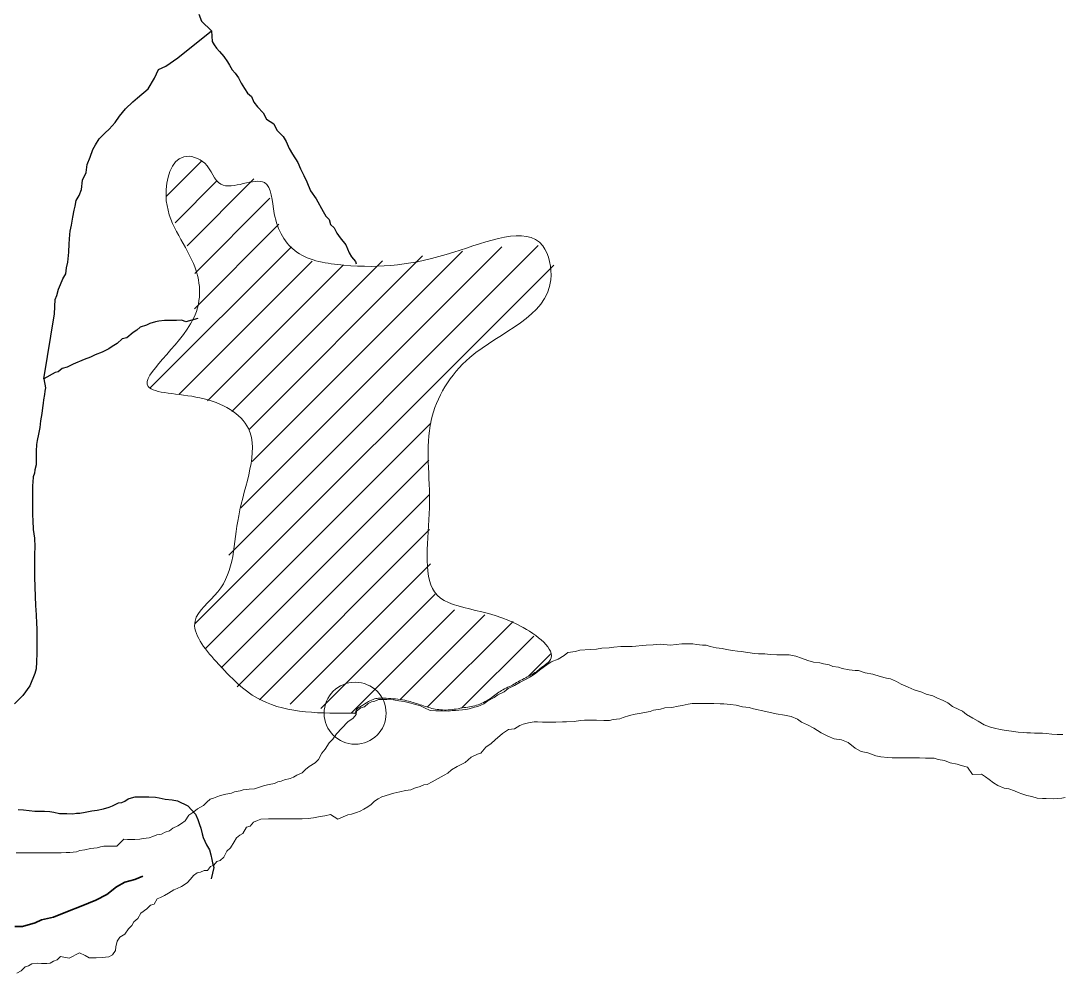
# Model space of a CAD drawing. Extents: x 553962 to 842807, y 8883888 to 9032388.
# Drawn here: x 590393 to 591652, y 8906823 to 8907974 of the extents above; entities that cross this region are included whole.
import ezdxf

# ---------------------------------------------------------------- set-up
doc = ezdxf.new("R2010")
doc.units = 0
doc.header["$LTSCALE"] = 150
doc.header["$PDMODE"] = 32
doc.header["$PDSIZE"] = 75
doc.linetypes.add('LONG_DASH_SHORT_DASH', pattern=[9.9, 6, -1.2, 1.5, -1.2])
doc.layers.add('6', color=7, linetype='Continuous', lineweight=13)

msp = doc.modelspace()

# ---------------------------------------------------------------- linework, layer by layer
at = {"layer": '6'}
for p, q in [((590568.8, 8907761.6), (590612, 8907804.8)), ((590579.7, 8907730.1), (590630.7, 8907781)), ((590594.4, 8907702.3), (590675, 8907783)), ((590603.4, 8907668.8), (590694.3, 8907759.8)), ((590603, 8907626), (590705.2, 8907728.3)), ((590549.6, 8907530.2), (590720.3, 8907701)), ((590644.6, 8907328.2), (591018.8, 8907702.4)), ((590659.3, 8907385.3), (590974.9, 8907701)), ((590668.8, 8907479.8), (590878.9, 8907689.9)), ((590673, 8907441.5), (590927.1, 8907695.6)), ((590584.7, 8907522.9), (590745.4, 8907683.6)), ((590604.1, 8907245.3), (591037.7, 8907678.9)), ((590618.9, 8907514.7), (590782.9, 8907678.7)), ((590648.3, 8907501.7), (590830.6, 8907683.9)), ((590616.9, 8907215.7), (590888.8, 8907487.7)), ((590635.4, 8907191.8), (590886.4, 8907442.8)), ((590654.9, 8907168.9), (590887.1, 8907401)), ((590681.6, 8907153.2), (590887.4, 8907358.9)), ((590718.7, 8907147.8), (590888.6, 8907317.7)), ((590756, 8907142.6), (590894.2, 8907280.8)), ((590793.2, 8907137.5), (590917.5, 8907261.8)), ((590851.8, 8907153.6), (590954.1, 8907256)), ((590885.1, 8907144.5), (590988.6, 8907248)), ((590926.2, 8907143.2), (591013.4, 8907230.3)), ((591007.1, 8907181.7), (591034, 8907208.6))]:
    msp.add_line(p, q, dxfattribs=at)
at = {"layer": '6', "lineweight": 25}
msp.add_line((590420.9, 8907541.4), (590434, 8907619.9), dxfattribs=at)
for points in [[(590608.3, 8907982.3), (590611.8, 8907973.8), (590623.7, 8907962.2)], [(590547.1, 8907892.1), (590554.7, 8907905), (590559.8, 8907915.5), (590568.4, 8907919.5), (590582.9, 8907929.4), (590623.7, 8907962.2)], [(590623.7, 8907962.2), (590624.6, 8907949.1), (590627.1, 8907945.1), (590629.6, 8907941.1), (590633.5, 8907937.1), (590638.5, 8907931), (590642.9, 8907924.5), (590645.4, 8907920.5), (590648.9, 8907914.9), (590652.3, 8907910.9), (590656.3, 8907905.4), (590659.7, 8907898.8), (590663.7, 8907892.3), (590667.2, 8907886.8), (590672.1, 8907882.7), (590675.1, 8907875.7), (590679.5, 8907870.2), (590686, 8907863.1), (590690.4, 8907855.1), (590698.9, 8907849.5), (590702.8, 8907842), (590710.3, 8907834.4), (590714.2, 8907828.4), (590717.7, 8907819.8), (590721.6, 8907812.8), (590728, 8907802.7), (590731.5, 8907795.2), (590735.4, 8907787.2), (590738.9, 8907779.6), (590743.3, 8907768.6), (590750.2, 8907759)], [(590434, 8907619.9), (590434.7, 8907637.4), (590436.7, 8907641.9), (590438.8, 8907649.9), (590441.3, 8907655.4), (590443.8, 8907662.4), (590447.4, 8907668.4), (590448.5, 8907675.4), (590450, 8907682.4), (590450.5, 8907686.4), (590451.1, 8907694.4), (590451.7, 8907704.4), (590452.3, 8907715.9), (590452.8, 8907719.9), (590454.3, 8907726.9), (590455.9, 8907736.9), (590457.5, 8907745.4), (590459, 8907749.9), (590460.1, 8907756.9), (590463.6, 8907762.9), (590466.7, 8907770.4), (590467.8, 8907781.4), (590472.3, 8907790.9), (590473.4, 8907800.4), (590477, 8907809.4), (590480.1, 8907818.4), (590483.6, 8907824.4), (590487.7, 8907831.4), (590495.2, 8907838.8), (590499.8, 8907843.3), (590507.3, 8907851.3), (590512.4, 8907858.8), (590519.9, 8907867.7), (590528.5, 8907876.2), (590534.1, 8907881.1), (590547.1, 8907892.1)], [(590750.2, 8907759), (590758.6, 8907743.5), (590762.1, 8907737.9), (590766, 8907733.9), (590767.5, 8907727.9), (590772, 8907723.8), (590775.4, 8907717.3), (590779.4, 8907711.8), (590786.3, 8907703.2), (590790.2, 8907693.7), (590793.2, 8907688.7), (590797.7, 8907683.1), (590798.7, 8907680.2)], [(590607.1, 8907614.3), (590592.5, 8907610.4), (590588, 8907612.4), (590581.5, 8907611.9), (590574, 8907612), (590567, 8907612), (590560, 8907611.1), (590556, 8907610.1), (590549, 8907608.2), (590545, 8907606.2), (590537.4, 8907603.7), (590533.4, 8907600.2), (590528.9, 8907597.3), (590521.3, 8907590.8), (590515.8, 8907589.8), (590509.8, 8907583.9), (590503.8, 8907580.4), (590499.7, 8907577.4), (590491.7, 8907573.5), (590483.2, 8907570.5), (590477.6, 8907567.6), (590469.6, 8907564.6), (590456.6, 8907559.2), (590449, 8907555.2), (590443, 8907553.8), (590438.5, 8907549.8), (590434.5, 8907548.8), (590420.9, 8907541.4)], [(590420.9, 8907541.4), (590422.8, 8907530.4), (590422.3, 8907526.4), (590421.8, 8907522.4), (590420.7, 8907515.9), (590420.2, 8907511.9), (590419.2, 8907506.4), (590418.6, 8907499.4), (590417, 8907490.4), (590416, 8907482.3), (590414.4, 8907474.3), (590412.8, 8907466.8), (590412.3, 8907461.8), (590411.8, 8907453.8), (590411.7, 8907444.8), (590411.6, 8907437.3), (590410.1, 8907431.3), (590409.6, 8907427.3), (590408, 8907422.8), (590407.5, 8907416.3), (590407.4, 8907412.3), (590407.4, 8907408.3), (590407.3, 8907400.8), (590407.3, 8907393.3), (590407.2, 8907387.3), (590407.2, 8907380.8), (590407.2, 8907376.3), (590407.6, 8907369.8), (590408, 8907359.2), (590409.5, 8907348.7), (590409.9, 8907338.2), (590409.8, 8907329.2), (590409.7, 8907320.7), (590409.7, 8907312.2), (590409.6, 8907301.6), (590410, 8907289.6), (590410.4, 8907278.1), (590410.8, 8907267.1), (590411.8, 8907256.1), (590412.2, 8907245.5), (590412.6, 8907239.5), (590412.6, 8907230.5), (590412.5, 8907221), (590412.4, 8907209.5), (590412.3, 8907199), (590411.8, 8907190.5), (590410.2, 8907185), (590404.1, 8907170), (590395.5, 8907158.5)], [(590395.5, 8907158.5), (590385.4, 8907148.1)], [(590389.9, 8907020.4), (590396.5, 8907020.3), (590403.4, 8907019.3), (590409.9, 8907018.7), (590413.9, 8907018.7), (590417.9, 8907018.7), (590421.9, 8907018.7), (590428.4, 8907018.1), (590432.9, 8907017.1), (590439.9, 8907015.5), (590444.4, 8907015.5), (590448.9, 8907015.5), (590455.9, 8907015.4), (590460.4, 8907015.9), (590464.4, 8907015.9), (590471, 8907017.3), (590479, 8907018.8), (590485.5, 8907019.7), (590493, 8907021.2), (590500, 8907023.2), (590504, 8907025.1), (590511.1, 8907028.6), (590515.1, 8907029.1), (590519.1, 8907030.5), (590523.1, 8907033.5), (590527.1, 8907034.5), (590531.6, 8907036), (590537.6, 8907035.9), (590544.1, 8907035.9), (590548.1, 8907035.8), (590556.1, 8907035.3), (590560.6, 8907034.8), (590567.6, 8907033.2), (590576.1, 8907032.2), (590582.6, 8907031.1), (590595.1, 8907025)], [(590595.1, 8907025), (590604.5, 8907014.9), (590607, 8907008.4), (590609.4, 8907002.4), (590610.9, 8906997.9), (590612.3, 8906990.9), (590613.8, 8906986.8), (590615.8, 8906982.3), (590617.7, 8906977.8), (590621.2, 8906971.8), (590623.1, 8906965.8), (590624.1, 8906960.2), (590625.1, 8906956.2), (590626.5, 8906950.2), (590623.4, 8906936.7)]]:
    msp.add_lwpolyline(points, dxfattribs=at)
at = {"layer": '6'}
for points in [[(590669.2, 8907045.1), (590675.8, 8907045.5), (590687.8, 8907049.4), (590693.3, 8907050.9), (590699.8, 8907051.9), (590703.8, 8907053.8), (590707.8, 8907054.8), (590711.9, 8907056.3), (590718.9, 8907058.2), (590722.9, 8907059.7), (590726.9, 8907062.2), (590733.4, 8907064.7), (590737.5, 8907068.7), (590742, 8907072.6), (590749, 8907077.1), (590753.1, 8907081.1), (590757.1, 8907088.5), (590761.2, 8907093.5), (590766.2, 8907101), (590770.3, 8907105.5), (590774.8, 8907112), (590781.4, 8907118.9), (590788.4, 8907126.4), (590795, 8907130.8), (590798.5, 8907135.3), (590799, 8907139.3), (590804.1, 8907143.3), (590808.6, 8907144.8), (590813.1, 8907148.8), (590817.1, 8907150.7), (590821.1, 8907151.7), (590825.7, 8907153.7), (590831.7, 8907153.6), (590835.7, 8907153.6), (590843.7, 8907153.1), (590850.2, 8907152), (590856.6, 8907151), (590863.1, 8907149.4), (590869.1, 8907147.9), (590876.6, 8907145.8), (590881.1, 8907143.3), (590888.1, 8907140.2), (590895.1, 8907139.7), (590899.1, 8907139.7), (590903.1, 8907139.7), (590910.6, 8907139.6), (590914.6, 8907140.1), (590918.6, 8907140.1), (590922.6, 8907140.5), (590927.1, 8907141), (590931.1, 8907141.5), (590935.1, 8907142.4), (590941.6, 8907144.4), (590945.6, 8907144.9), (590953.2, 8907148.3), (590957.7, 8907151.8), (590965.7, 8907155.8), (590969.8, 8907159.2), (590977.8, 8907162.7), (590982.3, 8907166.7), (590990.3, 8907170.6), (590996.9, 8907174.6), (591004.4, 8907178), (591009.4, 8907181), (591016, 8907185.5), (591020.5, 8907188.9), (591029.1, 8907195.4), (591034.6, 8907198.9), (591043.1, 8907202.3), (591050.2, 8907206.8), (591054.7, 8907210.2), (591063.7, 8907211.7), (591069.2, 8907213.2), (591081.7, 8907214.1), (591089.2, 8907214.5), (591095.7, 8907215.5), (591104.7, 8907215.9), (591110.2, 8907216.9), (591118.8, 8907217.8), (591122.8, 8907217.8), (591132.3, 8907217.8), (591136.8, 8907218.2), (591144.3, 8907218.7), (591149.3, 8907219.1), (591157.8, 8907219.6), (591166.8, 8907220.5), (591178.8, 8907219.4), (591192.3, 8907220.9), (591196.3, 8907220.8), (591200.8, 8907220.8), (591205.8, 8907220.8), (591210.3, 8907220.2), (591217.3, 8907219.2), (591221.8, 8907219.2), (591226.8, 8907217.6), (591233.8, 8907216.1), (591241.3, 8907215), (591246.3, 8907214), (591253.8, 8907212.9), (591259.8, 8907211.9), (591264.3, 8907211.4)], [(591264.3, 8907211.4), (591272.3, 8907210.3), (591280.3, 8907209.3), (591285.3, 8907208.7), (591292.8, 8907208.7), (591299.3, 8907208.1), (591307.3, 8907207.6), (591313.8, 8907207.5), (591318.3, 8907207.5), (591322.3, 8907207.5), (591330.3, 8907205.9), (591337.2, 8907203.4), (591344.7, 8907200.8), (591351.7, 8907198.8), (591359.2, 8907197.7), (591363.7, 8907196.7), (591370.7, 8907195.6), (591375.2, 8907193.6), (591381.7, 8907192.6), (591386.2, 8907191), (591394.7, 8907189.5), (591402.2, 8907188.4), (591406.2, 8907188.4), (591414.2, 8907185.8), (591423.6, 8907184.3), (591432.1, 8907181.2), (591440.1, 8907179.2), (591444.6, 8907178.6), (591452.1, 8907175.1), (591457.6, 8907172), (591466, 8907168.5), (591473.5, 8907165.4), (591482.5, 8907162.4), (591488, 8907159.8), (591496, 8907157.8), (591501, 8907155.7), (591508.4, 8907152.2), (591513.9, 8907149.6), (591519.9, 8907145.1), (591527.4, 8907141.5), (591531.8, 8907139.5), (591536.8, 8907135.5), (591544.3, 8907130.9), (591550.8, 8907127.4), (591558.2, 8907122.8), (591565.7, 8907120.2), (591570.7, 8907118.7), (591577.2, 8907117.2), (591584.7, 8907116.1), (591591.2, 8907115.1), (591599.2, 8907114), (591605.7, 8907113.5), (591609.7, 8907113.4), (591614.2, 8907113.4), (591618.7, 8907112.9), (591624.7, 8907112.8), (591628.7, 8907112.8), (591633.2, 8907112.3), (591639.7, 8907111.7), (591646.2, 8907111.2), (591653.2, 8907111.2)], [(591460.4, 8907082.9), (591455.9, 8907082.9), (591446.9, 8907083), (591441.4, 8907083.5), (591432.9, 8907084.1), (591426.9, 8907085.6), (591417.4, 8907089.2), (591409.4, 8907090.7), (591402, 8907094.8), (591393.5, 8907101.4), (591385.5, 8907104.9), (591376.5, 8907106), (591369.1, 8907109), (591361.1, 8907113.1), (591352.1, 8907118.7), (591344.6, 8907122.7), (591337.2, 8907126.3), (591332.2, 8907129.8), (591324.7, 8907132.9), (591316.7, 8907134.4), (591306.7, 8907136), (591294.2, 8907139.1), (591279.3, 8907142.2), (591273.8, 8907143.7), (591265.8, 8907144.8), (591258.3, 8907146.8), (591251.3, 8907147.4), (591243.3, 8907148.4), (591238.8, 8907148.4), (591231.3, 8907148.5), (591227.3, 8907148.5), (591220.3, 8907148.6), (591212.8, 8907148.6), (591204.8, 8907148.7), (591200.3, 8907147.7), (591192.8, 8907146.2), (591188.2, 8907145.3), (591180.2, 8907143.8), (591171.7, 8907143.4), (591166.7, 8907141.9), (591158.2, 8907140.5), (591154.2, 8907139), (591147.2, 8907138), (591143.2, 8907137.1), (591136.2, 8907135.6), (591129.1, 8907134.2), (591121.6, 8907131.7), (591117.6, 8907130.2), (591109.6, 8907129.3), (591105.1, 8907128.3), (591098.1, 8907128.3), (591089.1, 8907128.4), (591083.1, 8907128.4), (591074.6, 8907128.5), (591070.1, 8907128), (591062.1, 8907127.1), (591053, 8907126.6), (591048, 8907126.7), (591040, 8907126.2), (591035.5, 8907126.3), (591028, 8907126.3), (591024, 8907126.3), (591018, 8907126.4), (591014, 8907126.4), (591007, 8907125.4), (591000.5, 8907123.5), (590996.5, 8907122), (590990, 8907118.1), (590982.9, 8907117.1), (590975.4, 8907112.6), (590966.8, 8907104.7), (590961.8, 8907100.2), (590955.3, 8907095.7), (590949.2, 8907088.8), (590945.2, 8907087.3), (590937.7, 8907083.8), (590930.6, 8907077.4), (590926.6, 8907075.4), (590920.6, 8907072.4), (590914, 8907068.5), (590909.5, 8907064.5), (590905, 8907062), (590898, 8907058.1), (590890.4, 8907054.1), (590884.4, 8907050.7), (590880.4, 8907050.2), (590875.9, 8907048.2), (590869.3, 8907046.2), (590864.8, 8907044.3), (590858.3, 8907043.3), (590851.3, 8907041.9), (590844.3, 8907040.4), (590840.3, 8907038.9), (590833.8, 8907037), (590829.8, 8907036), (590825.2, 8907033.5), (590820.7, 8907030.5), (590816.7, 8907026.6), (590812.7, 8907023.6), (590808.1, 8907021.1), (590803.6, 8907018.6)], [(591656.1, 8907035), (591652.1, 8907034.1), (591641.6, 8907033.6), (591633.1, 8907033.7), (591628.6, 8907033.7), (591622.1, 8907034.2), (591615.6, 8907036.3), (591609.6, 8907037.3), (591603.6, 8907039.4), (591599.1, 8907040.9), (591594.6, 8907042.9), (591587.7, 8907045.5), (591582.2, 8907046.5), (591574.7, 8907049.6), (591569.2, 8907052.6), (591564.2, 8907056.7), (591559.8, 8907060.2), (591554.8, 8907063.2), (591543.8, 8907062.8), (591537.8, 8907071.9), (591530.3, 8907073.9), (591525.4, 8907075.4), (591516.9, 8907077), (591509.9, 8907079.6), (591502.4, 8907081.1), (591497.4, 8907082.6), (591486.9, 8907082.7), (591479.9, 8907082.8), (591471.9, 8907082.8), (591467.9, 8907082.8), (591460.4, 8907082.9)], [(590387.6, 8906968.3), (590395.6, 8906968.3), (590402.6, 8906968.2), (590409.1, 8906968.2), (590415.1, 8906968.1), (590422.6, 8906968.1), (590426.6, 8906968.1), (590434.1, 8906968), (590442.1, 8906968), (590448.1, 8906968.4), (590452.6, 8906968.4), (590460.6, 8906969.3), (590464.6, 8906970.8), (590470.6, 8906971.8), (590477.6, 8906973.2), (590485.6, 8906974.2), (590489.6, 8906975.2), (590493.7, 8906976.1), (590509.2, 8906976), (590517.7, 8906984.5), (590522.2, 8906984.4), (590526.7, 8906984.4), (590531.2, 8906984.4), (590537.2, 8906984.8), (590541.2, 8906985.3), (590548.2, 8906986.3), (590552.8, 8906987.8), (590557.8, 8906989.7), (590563.3, 8906990.7), (590567.8, 8906993.2), (590572.8, 8906994.6), (590576.9, 8906998.1), (590582.9, 8907000.6), (590587.4, 8907003.5), (590591.9, 8907007), (590596.5, 8907013.5), (590602.5, 8907017.5), (590606.6, 8907021.4), (590614.1, 8907025.4), (590618.1, 8907029.4), (590622.1, 8907032.9), (590626.2, 8907034.3), (590630.2, 8907035.8), (590634.7, 8907037.3), (590641.2, 8907039.2), (590647.7, 8907040.2), (590651.7, 8907041.7), (590658.2, 8907043.1), (590662.2, 8907044.1), (590669.2, 8907045.1)], [(590803.6, 8907018.6), (590799.1, 8907016.7), (590793.1, 8907014.7), (590788.6, 8907014.2), (590776.5, 8907008.8), (590767.6, 8907014.4), (590760.6, 8907012.9), (590755, 8907011.9), (590747, 8907010.5), (590740.5, 8907009.5), (590733.5, 8907009.1), (590729.5, 8907009.1), (590725, 8907009.1), (590718, 8907009.2), (590710.5, 8907009.2), (590705.5, 8907009.3), (590698.5, 8907009.3), (590692.5, 8907009.4), (590683.5, 8907008.9), (590679.5, 8907007.4), (590674.5, 8907005), (590670.4, 8907000.5), (590665.9, 8906999), (590661.8, 8906991.5), (590657.8, 8906989.6), (590653.8, 8906986.1), (590651.3, 8906981.6), (590646.7, 8906974.1), (590642.2, 8906970.1), (590638.6, 8906962.7), (590634.1, 8906958.7), (590630.1, 8906957.7), (590626.5, 8906953.2), (590622.5, 8906951.7), (590619, 8906946.8), (590615, 8906946.8), (590610.5, 8906944.8), (590606.5, 8906943.8), (590601.9, 8906940.9), (590598.4, 8906936.4), (590594.4, 8906931.9), (590587.3, 8906927.4), (590582.3, 8906925), (590578.3, 8906923.5), (590571.8, 8906919.5), (590566.7, 8906916.6), (590562.2, 8906914.1), (590558.2, 8906912.6), (590554.2, 8906906.1), (590550.1, 8906904.7), (590545.6, 8906900.2), (590538.1, 8906895.2), (590534.5, 8906888.7), (590530, 8906884.8), (590527.4, 8906880.3), (590523.4, 8906876.3), (590518.8, 8906869.8), (590512.8, 8906866.3), (590509.8, 8906861.4), (590508.2, 8906854.4), (590507.7, 8906849.9), (590504.2, 8906844.9), (590499.6, 8906842.4), (590495.6, 8906841.9), (590491.6, 8906841.4), (590484.1, 8906841), (590480.1, 8906841), (590475.6, 8906841.1), (590471.1, 8906844.1), (590464.2, 8906847.1), (590451.6, 8906840.7), (590441.1, 8906842.8), (590437.1, 8906838.8), (590432.6, 8906837.3), (590428.6, 8906834.9), (590424.5, 8906834.4), (590418, 8906834.4), (590413.5, 8906834.5), (590406.5, 8906834), (590402.5, 8906831.5), (590398.5, 8906830.1), (590393.5, 8906825.6), (590388.4, 8906822.6)]]:
    msp.add_lwpolyline(points, dxfattribs=at)
at = {"layer": '6', "linetype": 'LONG_DASH_SHORT_DASH', "lineweight": 35}
for points in [[(590540.6, 8906939.8), (590530.9, 8906935.9), (590518.9, 8906932.5), (590508.9, 8906927.1), (590497.3, 8906917.6), (590483.8, 8906910.7)], [(590483.8, 8906910.7), (590466.2, 8906903.8), (590449.7, 8906897.3), (590432.6, 8906890.4), (590418.1, 8906887), (590410.6, 8906883.5), (590395.1, 8906879.1), (590386.1, 8906879.2)]]:
    msp.add_lwpolyline(points, dxfattribs=at)
at = {"layer": '6'}
msp.add_spline([(590797.4, 8907136.9), (590684, 8907152.6), (590629.3, 8907199.5), (590603.8, 8907248.4), (590631.2, 8907283.6), (590656.6, 8907375.6), (590668.4, 8907481.2), (590609.7, 8907518.3), (590547.2, 8907532), (590601.9, 8907614.2), (590601.9, 8907680.7), (590568.7, 8907762.8), (590590.2, 8907809.8), (590615.6, 8907801.9), (590635.1, 8907776.5), (590687.9, 8907778.5), (590699.6, 8907741.3), (590727, 8907694.4), (590783.7, 8907678.7), (590916.7, 8907694.4), (591024.2, 8907702.2), (591034, 8907661.1), (590936.2, 8907567.2), (590889.3, 8907490.9), (590887.3, 8907385.3), (590893.2, 8907283.6), (591000.7, 8907240.6), (591032, 8907199.5), (591026.2, 8907194.7), (591013.2, 8907184.9), (590997.8, 8907176.9), (590984.2, 8907169.2), (590976.2, 8907165.4), (590962.9, 8907156.3), (590946.1, 8907147.2), (590929.3, 8907143.7), (590909.7, 8907140.9), (590892.2, 8907142.3), (590876.1, 8907147.2), (590860.1, 8907152.1), (590837.7, 8907154.9), (590827.2, 8907155.2), (590820.9, 8907154.2), (590813.6, 8907151), (590804.5, 8907145.4), (590798.1, 8907139.6), (590797.4, 8907136.9)], degree=3, dxfattribs=at)
msp.add_point((590797.4, 8907136.9), dxfattribs=at)

doc.saveas('drawing.dxf')
